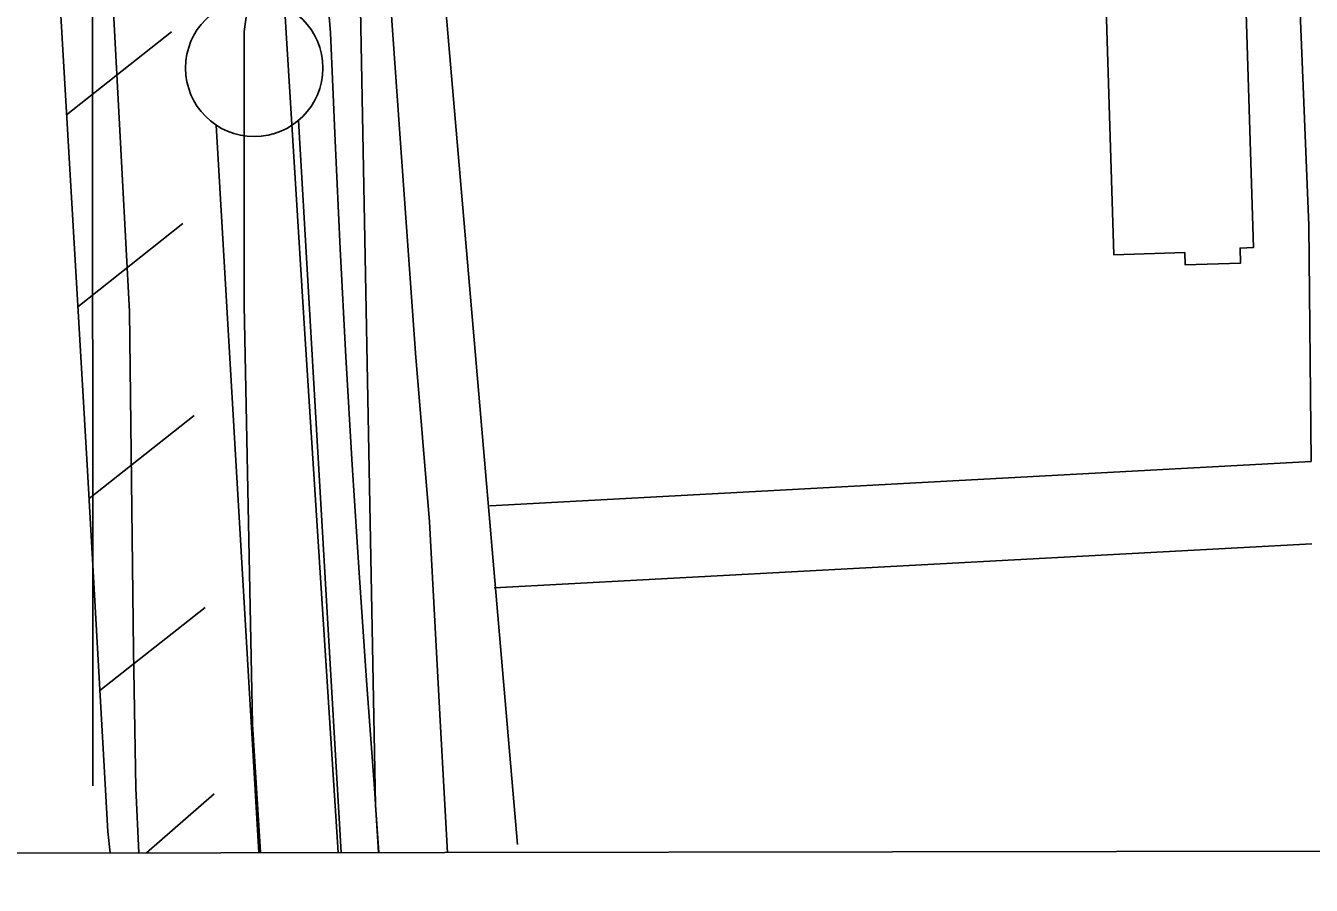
# Model space of a CAD drawing. Extents: x 3313447 to 3351316, y 703786 to 729172.
# Drawn here: x 3325678.7 to 3326147.2, y 709166 to 709479.2 of the extents above; entities that cross this region are included whole.
import ezdxf

# ---------------------------------------------------------------- set-up
doc = ezdxf.new("R2010")
doc.units = 0
for name, color, linetype in [('V-BLDG-OTLN', 7, 'Continuous'), ('V-FLOD-BASE', 7, 'Continuous'), ('V-GRID-FRAM', 7, 'Continuous'), ('V-LEVE-TOET', 7, 'Continuous'), ('V-RAIL-TRAK', 7, 'Continuous'), ('V-ROAD-CNTR', 7, 'Continuous'), ('V-RRAP-FSHR', 7, 'Continuous'), ('V-SURV-LINE', 7, 'Continuous'), ('V-TOPO-MINR', 7, 'Continuous'), ('V-UTIL-LINE', 7, 'Continuous')]:
    doc.layers.add(name, color=color, linetype=linetype)

msp = doc.modelspace()

# ---------------------------------------------------------------- linework, layer by layer
at = {"layer": 'V-BLDG-OTLN'}
msp.add_lwpolyline([(3326122.65, 709511.11), (3326126.16, 709398.33), (3326121.27, 709398.18), (3326121.44, 709392.67), (3326101.33, 709392.05), (3326101.19, 709396.5), (3326075.29, 709395.69), (3326071.89, 709505.11)], dxfattribs=at)
at = {"layer": 'V-FLOD-BASE'}
msp.add_lwpolyline([(3325764.28, 709177.89), (3325761.38, 709224.71), (3325758.3, 709377.37), (3325758.33, 709477.02), (3325763.53, 709514.98), (3325758.14, 709620.01), (3325756.97, 709705.71), (3325756.1, 709815.26), (3325759.9, 709956.54), (3325761.31, 710031.99)], dxfattribs=at)
at = {"layer": 'V-GRID-FRAM'}
msp.add_lwpolyline([(3317576.91, 727351.01), (3317595.43, 709166.01), (3349105.76, 709211.84), (3349071.38, 727396.82), (3317576.91, 727351.01)], dxfattribs=at)
at = {"layer": 'V-LEVE-TOET'}
for points in [[(3325720, 709177.82), (3325718.86, 709201.41), (3325717.98, 709251.56), (3325716.52, 709375), (3325709.83, 709500.29), (3325706.58, 709558.64), (3325703.88, 709634.49), (3325701.88, 709692.8), (3325702.57, 709746.38), (3325702.49, 709842.05), (3325704.93, 709882.88), (3325709.64, 709918.3), (3325713.72, 709945.92), (3325718.28, 709964.54), (3325724.09, 709977.23)], [(3325832.46, 709177.99), (3325829.89, 709223.74), (3325825.91, 709298.48), (3325820.78, 709359.85), (3325814.6, 709446.65), (3325810.53, 709503.54)]]:
    msp.add_lwpolyline(points, dxfattribs=at)
at = {"layer": 'V-RAIL-TRAK'}
for points in [[(3325792.6, 709177.93), (3325787.05, 709264.8), (3325783.61, 709317.73), (3325780.23, 709370.66), (3325776.91, 709423.6), (3325773.67, 709476.54), (3325769.77, 709541.6), (3325768.77, 709564.4), (3325767.36, 709582.43), (3325766.19, 709615.56), (3325765.22, 709648.7), (3325764.45, 709681.85), (3325763.88, 709715), (3325763.51, 709748.15), (3325763.35, 709781.3), (3325763.38, 709814.46), (3325774.01, 710037.48), (3325775.05, 710058.69), (3325775.24, 710079.36), (3325775.83, 710091.69)], [(3325787.83, 709500.52), (3325789.77, 709476.63), (3325791.45, 709437.26), (3325793.33, 709397.91), (3325795.43, 709358.56), (3325797.73, 709319.22), (3325800.23, 709279.9), (3325802.95, 709240.6), (3325805.86, 709201.3), (3325807.27, 709177.95)]]:
    msp.add_lwpolyline(points, dxfattribs=at)
at = {"layer": 'V-ROAD-CNTR'}
for points in [[(3326135.27, 709678.26), (3326146.3, 709406.34), (3326147.14, 709320.44)], [(3325830.46, 709500.65), (3325857.94, 709180.9)], [(3325847.82, 709304.28), (3326147.14, 709320.44)], [(3325849.44, 709274.32), (3326147.43, 709290.41)]]:
    msp.add_lwpolyline(points, dxfattribs=at)
at = {"layer": 'V-RRAP-FSHR'}
for p, q in [((3325693.63, 709446.65), (3325731.92, 709476.96)), ((3325697.75, 709376.77), (3325736.03, 709407.08)), ((3325701.86, 709306.89), (3325740.15, 709337.2)), ((3325705.76, 709237), (3325744.12, 709267.21)), ((3325722.81, 709177.83), (3325747.41, 709199.31)), ((3325722.81, 709177.83), (3325747.41, 709199.31))]:
    msp.add_line(p, q, dxfattribs=at)
msp.add_lwpolyline([(3325698.08, 709795.58), (3325684.04, 709680.76), (3325688.94, 709526.44), (3325701.14, 709319.22), (3325708.66, 709185.56), (3325709.49, 709177.81)], dxfattribs=at)
msp.add_lwpolyline([(3325698.08, 709795.58), (3325684.04, 709680.76), (3325688.94, 709526.44), (3325701.14, 709319.22), (3325708.66, 709185.56), (3325709.49, 709177.81)], dxfattribs=at)
at = {"layer": 'V-SURV-LINE'}
for points in [[(3325763.64, 709177.89), (3325748.18, 709442.95)], [(3325778.13, 709444.68), (3325793.69, 709177.93)]]:
    msp.add_lwpolyline(points, dxfattribs=at)
msp.add_circle((3325762, 709463.77), 25, dxfattribs=at)
at = {"layer": 'V-TOPO-MINR'}
msp.add_lwpolyline([(3325703.19, 709202.3), (3325703.01, 709853.2), (3325703.16, 709878.21), (3325703.52, 709903.2), (3325704.2, 709928.19), (3325705.1, 709953.18), (3325737.98, 710734.47), (3325738.15, 710738.3), (3325738.37, 710742.13), (3325738.58, 710745.67), (3325738.6, 710746.26), (3325738.61, 710746.56), (3325738.73, 710753.56), (3325738.78, 710757.35), (3325738.82, 710761.15), (3325738.83, 710764.95), (3325738.82, 710768.74), (3325732.85, 711763.02)], dxfattribs=at)
at = {"layer": 'V-UTIL-LINE'}
msp.add_lwpolyline([(3325922.67, 712247.79), (3325901.48, 711919.76), (3325861.11, 711401.33), (3325767.44, 710269.2), (3325786.39, 710069.13), (3325782.11, 709963.23), (3325799.74, 709536.79), (3325806.2, 709195.21), (3325807.39, 709177.95)], dxfattribs=at)

doc.saveas('drawing.dxf')
